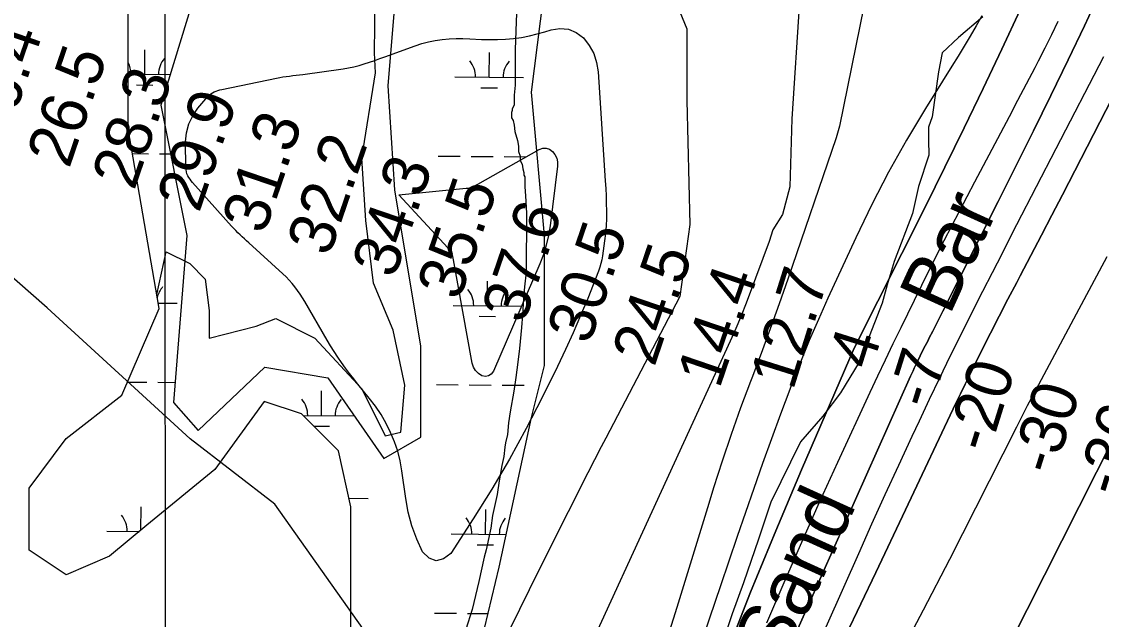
# Model space of a CAD drawing. Extents: x 3271442 to 3309282, y 752266 to 777610.
# Drawn here: x 3291110 to 3292682, y 770123 to 770993 of the extents above; entities that cross this region are included whole.
import ezdxf

# ---------------------------------------------------------------- set-up
doc = ezdxf.new("R2010")
doc.units = 0
for name, color, linetype in [('V-GRID-MAJR', 7, 'Continuous'), ('V-RIVR-EDGE', 7, 'Continuous'), ('V-RIVR-IDEN', 7, 'Continuous'), ('V-RIVR-RANG', 7, 'Continuous'), ('V-SITE-VEGE', 7, 'Continuous'), ('V-TOPO-DPTH', 7, 'Continuous'), ('V-TOPO-MAJR', 7, 'Continuous'), ('V-TOPO-MINR', 7, 'Continuous'), ('V-TOPO-WATR', 7, 'Continuous'), ('V-WETL-SWMP', 7, 'Continuous')]:
    doc.layers.add(name, color=color, linetype=linetype)

msp = doc.modelspace()

# ---------------------------------------------------------------- linework, layer by layer
at = {"layer": 'V-GRID-MAJR'}
msp.add_spline([(3291322.7, 757646.2), (3291320.9, 763704.7), (3291319.2, 769766.6), (3291317.4, 775828.6), (3291317.4, 775832)], degree=3, dxfattribs=at)
at = {"layer": 'V-RIVR-EDGE'}
msp.add_lwpolyline([(3292509.9, 771000.2), (3292474.2, 770969.8), (3292450.7, 770947.7), (3292445, 770919.9), (3292436.1, 770854.3), (3292430.4, 770839.5), (3292430.8, 770820.4), (3292431.2, 770798.7), (3292415.9, 770753.1), (3292407.1, 770713.5), (3292380.8, 770643.6), (3292370.3, 770609.7), (3292362.9, 770583.2), (3292329.6, 770497.2), (3292302.6, 770452.5), (3292276.8, 770418.7), (3292244.1, 770381.4), (3292200.9, 770293.7), (3292182.9, 770239.4), (3292161, 770176), (3292144.4, 770130.8), (3292121.2, 770060.9)], dxfattribs=at)
at = {"layer": 'V-SITE-VEGE'}
for points in [[(3291831.6, 771026), (3291830.1, 770993), (3291828.7, 770952)], [(3291589.3, 770061.4), (3291589.3, 770178.6), (3291589.3, 770286.9), (3291571.3, 770368), (3291517.2, 770422.1), (3291463.1, 770440.2), (3291391, 770341), (3291291.9, 770259.8), (3291237.8, 770214.7), (3291174.7, 770187.7), (3291120.6, 770223.7), (3291120.6, 770313.9), (3291174.7, 770386.1), (3291255.8, 770449.2), (3291309.9, 770575.4), (3291306.4, 770596), (3291320.3, 770657.8), (3291354.5, 770640.7), (3291377.2, 770617.9), (3291382.9, 770572.3), (3291382.9, 770532.4), (3291451.3, 770549.5), (3291479.8, 770560.9), (3291536.7, 770532.4), (3291605.1, 770458.3), (3291639.3, 770390), (3291662, 770395.6), (3291667.7, 770464), (3291650.6, 770543.8), (3291622.2, 770612.2), (3291610.8, 770703.4), (3291605.1, 770794.5), (3291625, 770918.4), (3291623.8, 770947.5), (3291624, 770987.2), (3291624.1, 771013.6)], [(3291828.7, 770952), (3291828.5, 770900.5), (3291827.1, 770886), (3291827, 770871.4), (3291824.4, 770866.2), (3291824.4, 770863.5), (3291823, 770860.9), (3291823, 770852.9), (3291825.6, 770849), (3291826.9, 770842.4), (3291828.2, 770833.1), (3291832.1, 770819.9), (3291833.4, 770811.9), (3291833.4, 770804), (3291836, 770797.4), (3291836, 770790.8), (3291838.6, 770785.5), (3291839.9, 770778.9), (3291841.2, 770773.6), (3291841.2, 770769.6), (3291842.5, 770767), (3291842.4, 770752.4), (3291843.7, 770739.2), (3291844.9, 770714.1), (3291844.6, 770628.2), (3291841.9, 770607.1), (3291840.5, 770589.9), (3291839.1, 770566.1), (3291837.7, 770547.6), (3291835, 770517.3), (3291832.2, 770497.4), (3291829.5, 770475), (3291826.8, 770455.2), (3291821.4, 770424.8), (3291818.7, 770409), (3291817.3, 770391.8), (3291814.6, 770379.9), (3291813.3, 770373.3), (3291811.9, 770360.1), (3291809.2, 770346.9), (3291805.1, 770324.4), (3291802.4, 770304.6), (3291795.7, 770274.3), (3291793, 770255.8), (3291786.3, 770224.1), (3291783.6, 770213.5), (3291775.5, 770177.9), (3291766.1, 770137), (3291756.8, 770107.9)]]:
    msp.add_lwpolyline(points, dxfattribs=at)
at = {"layer": 'V-TOPO-DPTH'}
msp.add_line((3292542, 770073.5), (3292700.7, 770387.2), dxfattribs=at)
msp.add_line((3292542, 770073.5), (3292700.7, 770387.2), dxfattribs=at)
for points in [[(3292366, 771161.3), (3292301, 770840.7), (3292296.1, 770824.1), (3292225.7, 770618.2), (3292213.1, 770582), (3292200.2, 770545.9), (3292186.9, 770510), (3292173.3, 770474.2), (3292171.3, 770469.1), (3292156.9, 770430.7), (3292143.1, 770392.1), (3292130, 770353.2), (3292117.5, 770314.1), (3292110.6, 770291.5), (3292095, 770241), (3292079.4, 770190.4), (3292063.8, 770139.9), (3292048.1, 770089.4), (3291965.1, 769820.8), (3291959.1, 769801.5), (3291953.1, 769782.3), (3291947.1, 769763.1), (3291941, 769743.8), (3291742.6, 769115.7)], [(3292564.1, 771010.4), (3292537.2, 770953), (3292510, 770895.5), (3292482.4, 770838.2), (3292454.4, 770781), (3292426.1, 770724), (3292322.5, 770517.6), (3292245.6, 770340.5), (3292208, 770251.7), (3292171.5, 770162.4), (3292136.6, 770072.5), (3292102.7, 769982.1), (3292025.1, 769768.9), (3292023, 769763.1), (3292020.8, 769757.3), (3292018.6, 769751.4), (3292016.4, 769745.6), (3292001.9, 769707.6), (3291992.5, 769682.8), (3291983.3, 769657.9), (3291974.4, 769632.9), (3291965.5, 769607.8), (3291803.8, 769141.5), (3291797.1, 769121.9)], [(3291797.1, 769121.9), (3291803.8, 769141.5), (3291965.5, 769607.8), (3291974.4, 769632.9), (3291983.3, 769657.9), (3291992.5, 769682.8), (3292001.9, 769707.6), (3292016.4, 769745.6), (3292018.6, 769751.4), (3292020.8, 769757.3), (3292023, 769763.1), (3292025.1, 769768.9), (3292102.7, 769982.1), (3292136.6, 770072.5), (3292171.5, 770162.4), (3292208, 770251.7), (3292245.6, 770340.5), (3292322.5, 770517.6), (3292426.1, 770724), (3292454.4, 770781), (3292482.4, 770838.2), (3292510, 770895.5), (3292537.2, 770953), (3292564.1, 771010.4)], [(3292670.5, 771013.9), (3292657.6, 770986.7), (3292633.8, 770937.4), (3292608.7, 770885.7), (3292583.4, 770834.1), (3292557.8, 770782.6), (3292532.1, 770731.2), (3292451.3, 770571.3), (3292446.5, 770561.7), (3292441.6, 770552.1), (3292436.7, 770542.5), (3292431.8, 770532.9), (3292429.4, 770528.1), (3292425.7, 770520.9), (3292422.1, 770513.7), (3292418.6, 770506.5), (3292415.1, 770499.3), (3292411.8, 770492.4), (3292409.9, 770488.6), (3292408.1, 770484.8), (3292406.4, 770480.9), (3292404.6, 770477), (3292179.9, 769974)], [(3292179.9, 769974), (3292404.6, 770477), (3292406.4, 770480.9), (3292408.1, 770484.8), (3292409.9, 770488.6), (3292411.8, 770492.4), (3292415.1, 770499.3), (3292418.6, 770506.5), (3292422.1, 770513.7), (3292425.7, 770520.9), (3292429.4, 770528.1), (3292431.8, 770532.9), (3292436.7, 770542.5), (3292441.6, 770552.1), (3292446.5, 770561.7), (3292451.3, 770571.3), (3292532.1, 770731.2), (3292557.8, 770782.6), (3292583.4, 770834.1), (3292608.7, 770885.7), (3292633.8, 770937.4), (3292657.6, 770986.7), (3292670.5, 771013.9)], [(3292310.4, 770099.8), (3292353.7, 770191.2), (3292397, 770282.5), (3292470.5, 770437.4), (3292477.1, 770451.3), (3292483.8, 770465.1), (3292490.6, 770478.9), (3292497.4, 770492.7), (3292508.5, 770514.8), (3292521, 770539.5), (3292533.6, 770564.2), (3292546.4, 770588.9), (3292559.2, 770613.4), (3292564.3, 770623.1), (3292579.7, 770652.5), (3292595.1, 770682), (3292610.4, 770711.4), (3292625.6, 770740.9), (3292743.5, 770969.3)], [(3292310.4, 770099.8), (3292353.7, 770191.2), (3292397, 770282.5), (3292470.5, 770437.4), (3292477.1, 770451.3), (3292483.8, 770465.1), (3292490.6, 770478.9), (3292497.4, 770492.7), (3292508.5, 770514.8), (3292521, 770539.5), (3292533.6, 770564.2), (3292546.4, 770588.9), (3292559.2, 770613.4), (3292564.3, 770623.1), (3292579.7, 770652.5), (3292595.1, 770682), (3292610.4, 770711.4), (3292625.6, 770740.9), (3292743.5, 770969.3)], [(3292690.6, 770650.7), (3292668.1, 770609), (3292645.7, 770567.2), (3292590.6, 770464.2), (3292582.5, 770448.9), (3292574.5, 770433.6), (3292566.5, 770418.1), (3292558.7, 770402.7), (3292499.1, 770284.6), (3292461.2, 770210.2), (3292422.9, 770136), (3292383.9, 770062.3)], [(3292690.6, 770650.7), (3292668.1, 770609), (3292645.7, 770567.2), (3292590.6, 770464.2), (3292582.5, 770448.9), (3292574.5, 770433.6), (3292566.5, 770418.1), (3292558.7, 770402.7), (3292499.1, 770284.6), (3292461.2, 770210.2), (3292422.9, 770136), (3292383.9, 770062.3)]]:
    msp.add_lwpolyline(points, dxfattribs=at)
at = {"layer": 'V-TOPO-MAJR'}
msp.add_lwpolyline([(3291385.1, 770887.9), (3291387.5, 770889.5), (3291390.1, 770890.8), (3291392.8, 770891.9), (3291395.5, 770892.9), (3291398.3, 770893.7), (3291401.1, 770894.4), (3291480.7, 770910.7), (3291485.5, 770911.7), (3291490.3, 770912.5), (3291495.1, 770913.2), (3291500, 770913.8), (3291504.8, 770914.4), (3291509.7, 770915), (3291514.5, 770915.6), (3291519.4, 770916.3), (3291578, 770924.4), (3291585.8, 770925.7), (3291593.6, 770927.3), (3291601.2, 770929.2), (3291608.8, 770931.5), (3291616.4, 770934), (3291623.9, 770936.5), (3291631.3, 770939.2), (3291638.8, 770941.9), (3291682.8, 770958), (3291692.4, 770961.1), (3291702.2, 770963.8), (3291712.1, 770965.7), (3291722.1, 770967.2), (3291732.2, 770968.1), (3291742.4, 770968.6), (3291752.5, 770968.6), (3291762.7, 770968.2), (3291779.4, 770967.2), (3291791.1, 770966.8), (3291802.7, 770966.8), (3291814.4, 770967.4), (3291826.1, 770968.4), (3291837.7, 770970.1), (3291849.2, 770972.3), (3291860.5, 770975.1), (3291871.7, 770978.4), (3291880.9, 770981.3), (3291893.8, 770983.1), (3291906.1, 770982.1), (3291917.3, 770977.1), (3291927.9, 770969.3), (3291936.3, 770958.3), (3291943, 770946.5), (3291947, 770933.6), (3291949.4, 770919.9), (3291959.8, 770761.1), (3291960.4, 770750.2), (3291960.9, 770739.3), (3291961.3, 770728.4), (3291961.5, 770717.4), (3291961.4, 770706.5), (3291961, 770695.6), (3291960, 770684.7), (3291958.8, 770673.8), (3291955.7, 770652.2), (3291954.7, 770646.5), (3291953.5, 770640.9), (3291951.8, 770635.4), (3291949.9, 770629.9), (3291934.2, 770590.2), (3291923.9, 770565.1), (3291913.2, 770540.2), (3291901.9, 770515.5), (3291890.2, 770491.1), (3291867.9, 770445.9), (3291844.6, 770400.8), (3291820.3, 770356.2), (3291794.5, 770312.5), (3291767.5, 770269.4), (3291734.7, 770218.8), (3291723.9, 770211), (3291713.4, 770208), (3291703.3, 770212.1), (3291693.4, 770221), (3291685.1, 770239.8), (3291678, 770259), (3291672.9, 770278.7), (3291669.1, 770298.9), (3291663.6, 770339), (3291660.9, 770353.5), (3291657.4, 770367.7), (3291652.7, 770381.5), (3291647.1, 770395.1), (3291640.5, 770408.2), (3291633.2, 770421), (3291625, 770433.1), (3291616.1, 770444.9), (3291599.4, 770465.5), (3291593.3, 770473.2), (3291587.3, 770480.9), (3291581.5, 770488.7), (3291575.7, 770496.6), (3291570.1, 770504.7), (3291564.7, 770512.8), (3291559.5, 770521.1), (3291554.5, 770529.5), (3291522.1, 770585.5), (3291518.7, 770591), (3291515.2, 770596.5), (3291511.5, 770601.8), (3291507.7, 770607), (3291503.6, 770612), (3291499.3, 770616.9), (3291494.8, 770621.5), (3291490.1, 770626), (3291440.6, 770671), (3291437.4, 770673.9), (3291434.2, 770676.8), (3291431, 770679.8), (3291427.8, 770682.7), (3291424.6, 770685.7), (3291421.5, 770688.8), (3291418.5, 770691.9), (3291415.5, 770695.1), (3291358.7, 770758.7), (3291356.7, 770761.1), (3291354.9, 770763.5), (3291353.2, 770766.1), (3291351.7, 770768.8), (3291350.5, 770771.6), (3291349.6, 770774.5), (3291349.1, 770777.5), (3291348.8, 770780.5), (3291348.5, 770817.9), (3291349.9, 770831.4), (3291353, 770844.2), (3291358.9, 770856), (3291366.5, 770867.2), (3291381, 770884), (3291383, 770886), (3291385.1, 770887.9)], dxfattribs=at)
at = {"layer": 'V-TOPO-MINR'}
msp.add_line((3292700.7, 770387.2), (3292542, 770073.5), dxfattribs=at)
for points in [[(3292566.6, 772307.8), (3292560.8, 772131.4), (3292536.2, 771898.8), (3292490.5, 771789.3), (3292358.6, 771431.4), (3292259, 771185.7), (3292242.6, 771022.6), (3292231.5, 770851.5), (3292228.6, 770752.6), (3292217.8, 770712.5), (3292203.9, 770690.1)], [(3291010.5, 771165.6), (3291191, 771160.4), (3291309.7, 771155.4), (3291442.8, 771188.3), (3291580.6, 771192.7), (3291742.1, 771201.8), (3291884.5, 771177.7), (3291984.2, 771139.4), (3292045.7, 771063.3), (3292078.8, 770982.5), (3292078.5, 770878), (3292082.8, 770697.5), (3292068.3, 770593), (3291960.4, 770386.6)], [(3292366, 771161.3), (3292301, 770840.7), (3292296.1, 770824.1), (3292225.7, 770618.2), (3292213.1, 770582), (3292200.2, 770545.9), (3292186.9, 770510), (3292173.3, 770474.2), (3292171.3, 770469.1), (3292156.9, 770430.7), (3292143.1, 770392.1), (3292130, 770353.2), (3292117.5, 770314.1), (3292110.6, 770291.5), (3292095, 770241), (3292079.4, 770190.4), (3292063.8, 770139.9), (3292048.1, 770089.4), (3291965.1, 769820.8), (3291959.1, 769801.5), (3291953.1, 769782.3), (3291947.1, 769763.1), (3291941, 769743.8), (3291742.6, 769115.7)], [(3292670.5, 771013.9), (3292657.6, 770986.7), (3292633.8, 770937.4), (3292608.7, 770885.7), (3292583.4, 770834.1), (3292557.8, 770782.6), (3292532.1, 770731.2), (3292451.3, 770571.3), (3292446.5, 770561.7), (3292441.6, 770552.1), (3292436.7, 770542.5), (3292431.8, 770532.9), (3292429.4, 770528.1), (3292425.7, 770520.9), (3292422.1, 770513.7), (3292418.6, 770506.5), (3292415.1, 770499.3), (3292411.8, 770492.4), (3292409.9, 770488.6), (3292408.1, 770484.8), (3292406.4, 770480.9), (3292404.6, 770477), (3292179.9, 769974)], [(3292508.1, 771001.5), (3292499.8, 770986.7), (3292491.3, 770972), (3292482.6, 770957.4), (3292473.8, 770942.9), (3292464.8, 770928.4), (3292426.1, 770866.5), (3292398.6, 770820.6), (3292372.3, 770774.1), (3292347.9, 770726.6), (3292324.6, 770678.5), (3292284.1, 770590.4), (3292270.3, 770559.6), (3292256.9, 770528.6), (3292244.1, 770497.3), (3292231.7, 770465.8), (3292228.5, 770457.5), (3292215, 770421.6), (3292201.7, 770385.7), (3292188.8, 770349.7), (3292176.1, 770313.5), (3292151.9, 770243.3), (3292127.5, 770171.9), (3292103.3, 770100.4)], [(3292619, 770993.2), (3292609.6, 770973.8), (3292600, 770954.6), (3292590.2, 770935.4), (3292585.3, 770925.9), (3292572.9, 770902.1), (3292560.4, 770878.3), (3292547.9, 770854.6), (3292535.3, 770830.8), (3292497.5, 770759.4), (3292475.1, 770716.6), (3292453, 770673.7), (3292431.2, 770630.5), (3292409.7, 770587.2), (3292390.2, 770547.4), (3292378.8, 770523.9), (3292367.5, 770500.3), (3292356.3, 770476.7), (3292345.2, 770453), (3292298, 770351), (3292271.5, 770293), (3292245.4, 770234.7), (3292219.9, 770176.2), (3292194.7, 770117.5)], [(3292743.5, 770969.3), (3292625.6, 770740.9), (3292610.4, 770711.4), (3292595.1, 770682), (3292579.7, 770652.5), (3292564.3, 770623.1), (3292559.2, 770613.4), (3292546.4, 770588.9), (3292533.6, 770564.2), (3292521, 770539.5), (3292508.5, 770514.8), (3292497.4, 770492.7), (3292490.6, 770478.9), (3292483.8, 770465.1), (3292477.1, 770451.3), (3292470.5, 770437.4), (3292397, 770282.5), (3292353.7, 770191.2), (3292310.4, 770099.8)], [(3292685.7, 770942), (3292616, 770808.1), (3292587.3, 770752.7), (3292558.7, 770697.2), (3292530.4, 770641.6), (3292502.2, 770585.9), (3292477.3, 770536.3), (3292461.9, 770505.3), (3292446.6, 770474.1), (3292431.7, 770442.9), (3292416.9, 770411.5), (3292406.5, 770389.3), (3292386.8, 770346.7), (3292367.2, 770304), (3292347.8, 770261.2), (3292328.6, 770218.4), (3292116.4, 769742)], [(3291659, 770740.7), (3291757.3, 770750.4), (3291759.5, 770750.7), (3291761.7, 770751.2), (3291763.9, 770751.8), (3291766.1, 770752.5), (3291768.2, 770753.3), (3291770.2, 770754.3), (3291772.3, 770755.3), (3291774.3, 770756.3), (3291863.6, 770807.1), (3291868.8, 770808.7), (3291873.9, 770809), (3291878.6, 770807.3), (3291883.1, 770804.2), (3291886.5, 770799.4), (3291889, 770794.3), (3291890.1, 770788.7), (3291890.2, 770782.8), (3291879.5, 770696), (3291877.1, 770681.8), (3291873.9, 770667.7), (3291869.6, 770654), (3291864.4, 770640.5), (3291797, 770484), (3291793.7, 770479.9), (3291789.9, 770477.2), (3291785.2, 770476.6), (3291780, 770477.5), (3291774.9, 770480.9), (3291770.7, 770485), (3291767.8, 770490.1), (3291765.8, 770495.9), (3291738.7, 770646.3), (3291738.2, 770648.8), (3291737.6, 770651.1), (3291736.7, 770653.5), (3291735.8, 770655.7), (3291734.6, 770657.9), (3291733.3, 770660), (3291731.9, 770662), (3291730.3, 770663.9), (3291659, 770740.7), (3291659, 770740.7)], [(3291081.5, 769137.3), (3291243.2, 769203.4), (3291333.6, 769279.2), (3291405, 769345.5), (3291466.9, 769402.3), (3291581.4, 769596.8), (3291691.3, 769872), (3291701, 769948), (3291606.4, 770109.7), (3291478.6, 770290.5), (3291355.3, 770385.8), (3291146.8, 770576.3), (3290924.1, 770771.6)], [(3292203.9, 770690.1), (3292198.3, 770673), (3292169.6, 770594.8), (3292164.2, 770580.8), (3292158.7, 770567), (3292152.9, 770553.2), (3292146.8, 770539.6), (3291821.3, 769830), (3291815.8, 769685.9), (3291810.3, 769614.4), (3291801.1, 769543.4), (3291786.5, 769473.4), (3291768.2, 769404), (3291698.5, 769175.7), (3291692.4, 769156.5), (3291685.9, 769137.5), (3291678.9, 769118.7)], [(3292690.6, 770650.7), (3292668.1, 770609), (3292645.7, 770567.2), (3292590.6, 770464.2), (3292582.5, 770448.9), (3292574.5, 770433.6), (3292566.5, 770418.1), (3292558.7, 770402.7), (3292499.1, 770284.6), (3292461.2, 770210.2), (3292422.9, 770136), (3292383.9, 770062.3)], [(3291960.4, 770386.6), (3291953.9, 770373.9), (3291934.5, 770336.2), (3291905.6, 770279.5), (3291877, 770222.7), (3291848.7, 770165.6), (3291820.8, 770108.5)]]:
    msp.add_lwpolyline(points, dxfattribs=at)
at = {"layer": 'V-TOPO-WATR'}
msp.add_lwpolyline([(3292564.1, 771010.4), (3292537.2, 770953), (3292510, 770895.5), (3292482.4, 770838.2), (3292454.4, 770781), (3292426.1, 770724), (3292322.5, 770517.6), (3292245.6, 770340.5), (3292208, 770251.7), (3292171.5, 770162.4), (3292136.6, 770072.5), (3292102.7, 769982.1), (3292025.1, 769768.9), (3292023, 769763.1), (3292020.8, 769757.3), (3292018.6, 769751.4), (3292016.4, 769745.6), (3292001.9, 769707.6), (3291992.5, 769682.8), (3291983.3, 769657.9), (3291974.4, 769632.9), (3291965.5, 769607.8), (3291803.8, 769141.5), (3291797.1, 769121.9)], dxfattribs=at)
at = {"layer": 'V-WETL-SWMP'}
for p, q in [((3291425.9, 771240.8), (3291312.4, 770871.3)), ((3291643.7, 770899.7), (3291662.6, 771127.1)), ((3291870.8, 771041.8), (3291851.9, 770890.2)), ((3291264.8, 770837), (3291264.8, 771008.3)), ((3291288.9, 770916.2), (3291289.2, 770952.2)), ((3291790.8, 770912.1), (3291791.1, 770948.1)), ((3291264.8, 770916.4), (3291326.1, 770915.9)), ((3291276.8, 770900.9), (3291300.8, 770900.7)), ((3291653.1, 770748.1), (3291643.7, 770899.7)), ((3291740.8, 770912.5), (3291840.8, 770911.7)), ((3291778.7, 770896.8), (3291802.7, 770896.6)), ((3291851.9, 770890.2), (3291870.8, 770681.8)), ((3291312.4, 770871.3), (3291350.2, 770681.8)), ((3291309.9, 770575.4), (3291264.8, 770837)), ((3291271, 770801), (3291294.6, 770800.8)), ((3291310.6, 770800.6), (3291326.5, 770800.5)), ((3291716.5, 770797.3), (3291748.5, 770797)), ((3291764.5, 770796.9), (3291796.5, 770796.6)), ((3291812.5, 770796.5), (3291844.5, 770796.2)), ((3291691, 770520.7), (3291653.1, 770748.1)), ((3291350.2, 770681.8), (3291331, 770438.7)), ((3291870.8, 770681.8), (3291870.8, 770492.3)), ((3291788.1, 770579.4), (3291788.4, 770615.4)), ((3291308.5, 770583.4), (3291336.2, 770583.2)), ((3291255.8, 770449.2), (3291309.9, 770575.4)), ((3291738.1, 770579.9), (3291838.1, 770579)), ((3291776, 770564.1), (3291800, 770563.9)), ((3291691, 770388.1), (3291691, 770520.7)), ((3291366.8, 770397.8), (3291463.8, 770489.8)), ((3291463.8, 770489.8), (3291555.6, 770474.5)), ((3291870.8, 770492.3), (3291851.9, 770416.5)), ((3291555.6, 770474.5), (3291637.3, 770357)), ((3291264, 770468.3), (3291291.8, 770468.1)), ((3291307.8, 770468), (3291333.3, 770467.8)), ((3291713.7, 770464.6), (3291745.7, 770464.4)), ((3291761.7, 770464.2), (3291793.7, 770464)), ((3291809.7, 770463.8), (3291841.7, 770463.6)), ((3291174.7, 770386.1), (3291255.8, 770449.2)), ((3291546.3, 770419.6), (3291546.6, 770455.6)), ((3291331, 770438.7), (3291366.8, 770397.8)), ((3291463.1, 770440.2), (3291391, 770341)), ((3291517.2, 770422.1), (3291463.1, 770440.2)), ((3291571.3, 770368), (3291517.2, 770422.1)), ((3291519.6, 770419.8), (3291594.1, 770419.2)), ((3291851.9, 770416.5), (3291804.6, 770198.6)), ((3291535.1, 770404.2), (3291558.2, 770404)), ((3291120.6, 770313.9), (3291174.7, 770386.1)), ((3291637.3, 770357), (3291691, 770388.1)), ((3291589.3, 770286.9), (3291571.3, 770368)), ((3291391, 770341), (3291291.9, 770259.8)), ((3291120.6, 770223.7), (3291120.6, 770313.9)), ((3291283.5, 770252.8), (3291283.8, 770286.9)), ((3291586.6, 770299.2), (3291614.5, 770298.9)), ((3291589.3, 770061.4), (3291589.3, 770286.9)), ((3291785.4, 770246.8), (3291785.7, 770282.8)), ((3291291.9, 770259.8), (3291237.8, 770214.7)), ((3291233.5, 770251.3), (3291281.2, 770250.9)), ((3291735.4, 770247.2), (3291815, 770246.5)), ((3291174.7, 770187.7), (3291120.6, 770223.7)), ((3291773.2, 770231.4), (3291797.2, 770231.2)), ((3291237.8, 770214.7), (3291174.7, 770187.7)), ((3291804.6, 770198.6), (3291757.3, 769999.7)), ((3291711, 770132), (3291743, 770131.7)), ((3291759, 770131.6), (3291788.6, 770131.3))]:
    msp.add_line(p, q, dxfattribs=at)
for centre, start, end in [((3291233.7, 770917.2), 358.7563, 27.9725), ((3291344.2, 770916.3), 138.7563, 180.2999), ((3291735.6, 770913), 358.7563, 40.2999), ((3291846.1, 770912.1), 138.7563, 180.2999), ((3291341.5, 770583.6), 138.7563, 166.8961), ((3291732.9, 770580.4), 358.7563, 40.2999), ((3291843.3, 770579.5), 138.7563, 180.2999), ((3291491.1, 770420.5), 358.7563, 40.2999), ((3291601.5, 770419.6), 138.7563, 180.2999), ((3291228.2, 770251.8), 358.7563, 40.2999), ((3291730.1, 770247.7), 358.7563, 40.2999), ((3291840.6, 770246.8), 138.7563, 180.2999)]:
    msp.add_arc(centre, 35.2, start, end, dxfattribs=at)

# ---------------------------------------------------------------- texts
at = {"layer": 'V-RIVR-IDEN'}
for s, p in [('  Bar', (3292435.6, 770507.5)), ('Sand  ', (3292218.7, 770053.7))]:
    msp.add_text(s, height=83, rotation=65.5281, dxfattribs=at).set_placement(p)
at = {"layer": 'V-RIVR-RANG'}
for s, rotation, p in [('26.4', 71.1483, (3291084.1, 770810)), ('26.5', 71.1483, (3291178.8, 770777.9)), ('28.3', 71.1483, (3291273.5, 770745.9)), ('29.9', 71.1483, (3291368.1, 770713.5)), ('31.3', 71.1483, (3291462.9, 770681.7)), ('32.2', 71.1483, (3291557.7, 770649.6)), ('34.3', 71.1483, (3291652.4, 770617.5)), ('35.5', 71.1483, (3291747.1, 770585.4)), ('37.6', 71.1483, (3291841.2, 770551.6)), ('30.5', 71.1483, (3291936.5, 770521.3)), ('24.5', 71.1483, (3292031.2, 770489.2)), ('14.4', 71.1483, (3292125.9, 770457.1)), ('12.7', 72.54, (3292233.1, 770454.8)), ('4', 72.54, (3292347.2, 770484.4)), ('-7', 72.54, (3292433.9, 770426.9)), ('-20', 72.54, (3292518.7, 770363.3)), ('-30', 72.54, (3292613.3, 770330.8)), ('-36', 72.54, (3292708.2, 770299.4))]:
    msp.add_text(s, height=67, rotation=rotation, dxfattribs=at).set_placement(p)

doc.saveas('drawing.dxf')
